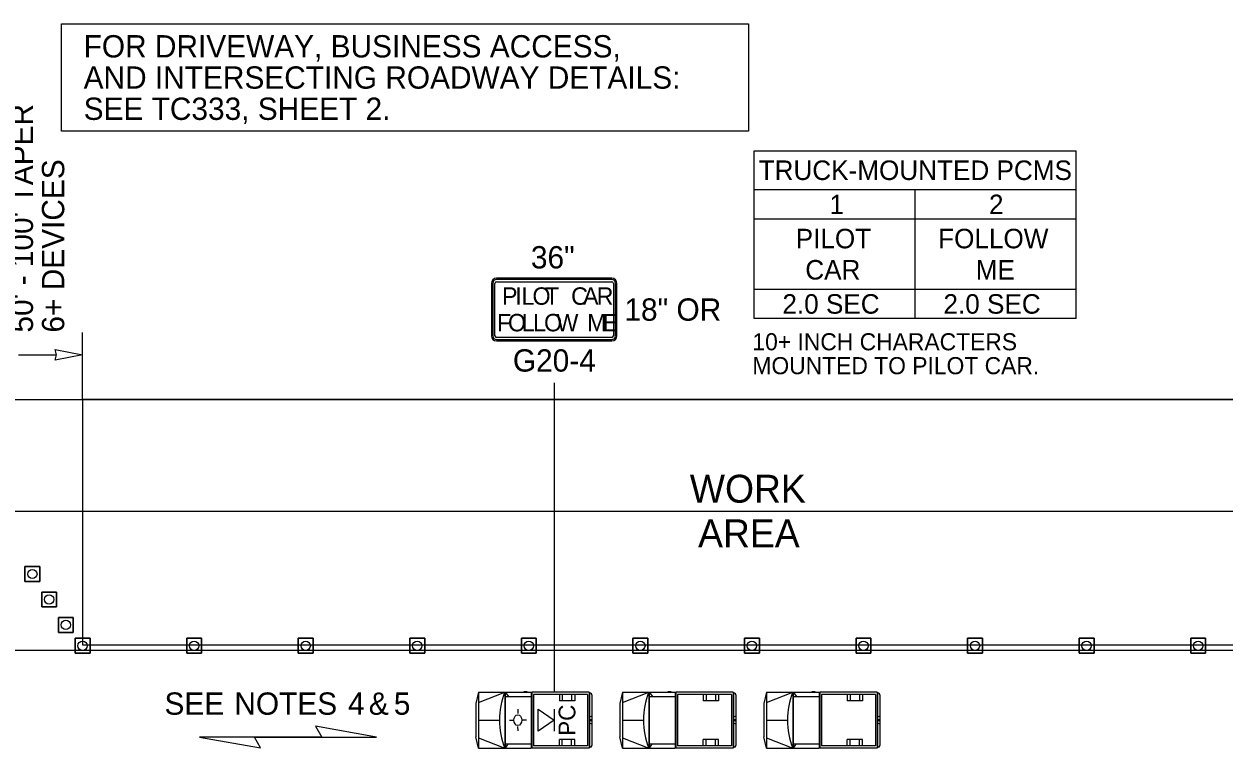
# Model space of a CAD drawing. Extents: x 99999.1 to 100095.7, y 99995 to 100010.7.
# Drawn here: x 100004.94 to 100009.243, y 100006.242 to 100008.839 of the extents above; entities that cross this region are included whole.
import ezdxf

# ---------------------------------------------------------------- set-up
doc = ezdxf.new("R2010")
doc.units = 0
for name, color, linetype in [('RD_ED_ShoulderPavedEdge', 7, 'Continuous'), ('RD_MK_LineEdgeWhite', 7, 'Continuous'), ('RD_MK_LineSkipCenter', 7, 'Continuous'), ('SH_TI_Tables', 7, 'Continuous'), ('TR_SN_ConstructionSigns', 7, 'Continuous'), ('TR_WZ_MotoristVehicle', 7, 'Continuous'), ('TR_WZ_PortableChangeMessageSign', 7, 'Continuous'), ('TR_WZ_PortableSignMountBlk-Wht', 7, 'Continuous'), ('TR_WZ_TrafficCone', 7, 'Continuous'), ('TR_WZ_WorkAreaLabel', 7, 'Continuous'), ('TR_WZ_WorkZoneDetails', 7, 'Continuous'), ('TR_WZ_WorkZoneTextCurrent', 7, 'Continuous')]:
    doc.layers.add(name, color=color, linetype=linetype)

msp = doc.modelspace()

# ---------------------------------------------------------------- linework, layer by layer
at = {"layer": 'RD_ED_ShoulderPavedEdge'}
msp.add_line((100000.1076, 100007.4923), (100015.6424, 100007.4923), dxfattribs=at)
at = {"layer": 'RD_MK_LineEdgeWhite'}
msp.add_line((100000.1076, 100007.0923), (100015.6424, 100007.0923), dxfattribs=at)
at = {"layer": 'RD_MK_LineSkipCenter'}
msp.add_lwpolyline([(100011.15, 100006.5923), (100003.4767, 100006.5923)], dxfattribs=at)
at = {"layer": 'SH_TI_Tables'}
msp.add_lwpolyline([(100005.0739, 100008.839), (100007.5374, 100008.839), (100007.5374, 100008.455), (100005.0739, 100008.455)], close=True, dxfattribs=at)
at = {"layer": 'TR_SN_ConstructionSigns'}
for p, q in [((100007.0472, 100007.9273), (100006.6347, 100007.9273)), ((100007.0472, 100007.9226), (100006.6347, 100007.9226)), ((100006.6347, 100007.9148), (100007.0472, 100007.9148)), ((100007.0472, 100007.9226), (100007.0472, 100007.9226)), ((100006.6159, 100007.9086), (100006.6159, 100007.7211)), ((100006.6206, 100007.9086), (100006.6206, 100007.9086)), ((100006.6206, 100007.9086), (100006.6206, 100007.7211)), ((100006.6284, 100007.7211), (100006.6284, 100007.9086)), ((100007.0534, 100007.9086), (100007.0534, 100007.7211)), ((100007.0612, 100007.7211), (100007.0612, 100007.9086)), ((100007.0659, 100007.7211), (100007.0659, 100007.9086)), ((100007.0472, 100007.7148), (100006.6347, 100007.7148)), ((100006.6347, 100007.707), (100006.6347, 100007.707)), ((100006.6347, 100007.707), (100007.0472, 100007.707)), ((100006.6347, 100007.7023), (100007.0472, 100007.7023)), ((100007.0612, 100007.7211), (100007.0612, 100007.7211))]:
    msp.add_line(p, q, dxfattribs=at)
for centre, radius, start, end in [((100006.6347, 100007.9086), 0.0187, 90, 180), ((100006.6347, 100007.9086), 0.0141, 90, 180), ((100006.6347, 100007.9086), 0.00625, 90, 180), ((100007.0472, 100007.9086), 0.0187, 0, 90), ((100007.0472, 100007.9086), 0.0141, 0, 90), ((100007.0472, 100007.9086), 0.00625, 0, 90), ((100006.6347, 100007.7211), 0.0187, 180, 270), ((100006.6347, 100007.7211), 0.0141, 180, 270), ((100006.6347, 100007.7211), 0.00625, 180, 270), ((100007.0472, 100007.7211), 0.0141, 270, 0), ((100007.0472, 100007.7211), 0.00625, 270, 0), ((100007.0472, 100007.7211), 0.0187, 270, 0)]:
    msp.add_arc(centre, radius, start, end, dxfattribs=at)
at = {"layer": 'TR_WZ_MotoristVehicle'}
for p, q in [((100006.5693, 100006.4423), (100006.56, 100006.402)), ((100006.5693, 100006.4423), (100006.5693, 100006.2423)), ((100006.5693, 100006.4423), (100006.7582, 100006.4423)), ((100006.5693, 100006.4057), (100006.6638, 100006.4423)), ((100006.6638, 100006.4423), (100006.6638, 100006.2423)), ((100006.6655, 100006.4423), (100006.6655, 100006.2423)), ((100006.6655, 100006.4423), (100006.6775, 100006.4268)), ((100006.6655, 100006.4268), (100006.7582, 100006.4268)), ((100006.7324, 100006.4451), (100006.7438, 100006.4451)), ((100006.7582, 100006.4423), (100006.7582, 100006.2423)), ((100006.9667, 100006.4423), (100006.761, 100006.4423)), ((100006.761, 100006.4423), (100006.761, 100006.2423)), ((100006.9608, 100006.4344), (100006.7668, 100006.4344)), ((100006.7668, 100006.4344), (100006.7668, 100006.2503)), ((100006.8595, 100006.4344), (100006.8595, 100006.4113)), ((100006.9145, 100006.4113), (100006.8595, 100006.4113)), ((100006.8695, 100006.4344), (100006.8695, 100006.4113)), ((100006.9035, 100006.4344), (100006.9035, 100006.4113)), ((100006.9145, 100006.4344), (100006.9145, 100006.4113)), ((100006.9608, 100006.4344), (100006.9608, 100006.2503)), ((100006.9667, 100006.4423), (100006.9667, 100006.2423)), ((100006.9718, 100006.439), (100006.9674, 100006.439)), ((100006.9674, 100006.439), (100006.9674, 100006.2456)), ((100006.9763, 100006.4329), (100006.9763, 100006.2517)), ((100007.0856, 100006.4423), (100007.0763, 100006.402)), ((100007.0856, 100006.4423), (100007.0856, 100006.2423)), ((100007.0856, 100006.4423), (100007.2745, 100006.4423)), ((100007.0856, 100006.4057), (100007.18, 100006.4423)), ((100007.18, 100006.4423), (100007.18, 100006.2423)), ((100007.1817, 100006.4423), (100007.1817, 100006.2423)), ((100007.1817, 100006.4423), (100007.1938, 100006.4268)), ((100007.1817, 100006.4268), (100007.2745, 100006.4268)), ((100007.2487, 100006.4451), (100007.26, 100006.4451)), ((100007.2745, 100006.4423), (100007.2745, 100006.2423)), ((100007.4829, 100006.4423), (100007.2772, 100006.4423)), ((100007.2772, 100006.4423), (100007.2772, 100006.2423)), ((100007.4771, 100006.4344), (100007.2831, 100006.4344)), ((100007.2831, 100006.4344), (100007.2831, 100006.2503)), ((100007.3758, 100006.4344), (100007.3758, 100006.4113)), ((100007.4307, 100006.4113), (100007.3758, 100006.4113)), ((100007.3857, 100006.4344), (100007.3857, 100006.4113)), ((100007.4197, 100006.4344), (100007.4197, 100006.4113)), ((100007.4307, 100006.4344), (100007.4307, 100006.4113)), ((100007.4771, 100006.4344), (100007.4771, 100006.2503)), ((100007.4829, 100006.4423), (100007.4829, 100006.2423)), ((100007.4881, 100006.439), (100007.4836, 100006.439)), ((100007.4836, 100006.439), (100007.4836, 100006.2456)), ((100007.4926, 100006.4329), (100007.4926, 100006.2517)), ((100007.6018, 100006.4423), (100007.5926, 100006.402)), ((100007.6018, 100006.4423), (100007.6018, 100006.2423)), ((100007.6018, 100006.4423), (100007.7907, 100006.4423)), ((100007.6018, 100006.4057), (100007.6963, 100006.4423)), ((100007.6963, 100006.4423), (100007.6963, 100006.2423)), ((100007.698, 100006.4423), (100007.698, 100006.2423)), ((100007.698, 100006.4423), (100007.71, 100006.4268)), ((100007.698, 100006.4268), (100007.7907, 100006.4268)), ((100007.765, 100006.4451), (100007.7763, 100006.4451)), ((100007.7907, 100006.4423), (100007.7907, 100006.2423)), ((100007.9992, 100006.4423), (100007.7935, 100006.4423)), ((100007.7935, 100006.4423), (100007.7935, 100006.2423)), ((100007.9934, 100006.4344), (100007.7993, 100006.4344)), ((100007.7993, 100006.4344), (100007.7993, 100006.2503)), ((100007.892, 100006.4344), (100007.892, 100006.4113)), ((100007.947, 100006.4113), (100007.892, 100006.4113)), ((100007.902, 100006.4344), (100007.902, 100006.4113)), ((100007.936, 100006.4344), (100007.936, 100006.4113)), ((100007.947, 100006.4344), (100007.947, 100006.4113)), ((100007.9934, 100006.4344), (100007.9934, 100006.2503)), ((100007.9992, 100006.4423), (100007.9992, 100006.2423)), ((100008.0044, 100006.439), (100007.9999, 100006.439)), ((100007.9999, 100006.439), (100007.9999, 100006.2456)), ((100008.0088, 100006.4329), (100008.0088, 100006.2517)), ((100006.56, 100006.402), (100006.56, 100006.2827)), ((100006.7108, 100006.382), (100006.7108, 100006.3658)), ((100007.0763, 100006.402), (100007.0763, 100006.2827)), ((100007.5926, 100006.402), (100007.5926, 100006.2827)), ((100006.5693, 100006.3423), (100006.6452, 100006.3423)), ((100006.6807, 100006.3425), (100006.6933, 100006.3424)), ((100006.7249, 100006.342), (100006.7249, 100006.342)), ((100006.7417, 100006.3416), (100006.7268, 100006.3419)), ((100006.9763, 100006.3564), (100006.9674, 100006.3527)), ((100006.9763, 100006.3282), (100006.9674, 100006.332)), ((100006.9739, 100006.3423), (100006.9698, 100006.3423)), ((100006.9718, 100006.3451), (100006.9718, 100006.3395)), ((100007.0856, 100006.3423), (100007.1615, 100006.3423)), ((100007.4926, 100006.3564), (100007.4836, 100006.3527)), ((100007.4926, 100006.3282), (100007.4836, 100006.332)), ((100007.4902, 100006.3423), (100007.486, 100006.3423)), ((100007.4881, 100006.3451), (100007.4881, 100006.3395)), ((100007.6018, 100006.3423), (100007.6777, 100006.3423)), ((100008.0088, 100006.3564), (100007.9999, 100006.3527)), ((100008.0088, 100006.3282), (100007.9999, 100006.332)), ((100008.0064, 100006.3423), (100008.0023, 100006.3423)), ((100008.0044, 100006.3451), (100008.0044, 100006.3395)), ((100006.5693, 100006.2423), (100006.56, 100006.2827)), ((100006.5693, 100006.279), (100006.6638, 100006.2423)), ((100006.7115, 100006.3039), (100006.7112, 100006.3189)), ((100007.0856, 100006.2423), (100007.0763, 100006.2827)), ((100007.0856, 100006.279), (100007.18, 100006.2423)), ((100007.6018, 100006.2423), (100007.5926, 100006.2827)), ((100007.6018, 100006.279), (100007.6963, 100006.2423)), ((100006.5693, 100006.2423), (100006.7582, 100006.2423)), ((100006.6655, 100006.2578), (100006.7582, 100006.2578)), ((100006.6754, 100006.2578), (100006.6655, 100006.2423)), ((100006.9667, 100006.2423), (100006.761, 100006.2423)), ((100006.9608, 100006.2503), (100006.7668, 100006.2503)), ((100006.8595, 100006.2503), (100006.8595, 100006.2733)), ((100006.9145, 100006.2733), (100006.8595, 100006.2733)), ((100006.8695, 100006.2503), (100006.8695, 100006.2733)), ((100006.9035, 100006.2503), (100006.9035, 100006.2733)), ((100006.9145, 100006.2503), (100006.9145, 100006.2733)), ((100006.9718, 100006.2456), (100006.9674, 100006.2456)), ((100007.0856, 100006.2423), (100007.2745, 100006.2423)), ((100007.1817, 100006.2578), (100007.2745, 100006.2578)), ((100007.1917, 100006.2578), (100007.1817, 100006.2423)), ((100007.4829, 100006.2423), (100007.2772, 100006.2423)), ((100007.4771, 100006.2503), (100007.2831, 100006.2503)), ((100007.3758, 100006.2503), (100007.3758, 100006.2733)), ((100007.4307, 100006.2733), (100007.3758, 100006.2733)), ((100007.3857, 100006.2503), (100007.3857, 100006.2733)), ((100007.4197, 100006.2503), (100007.4197, 100006.2733)), ((100007.4307, 100006.2503), (100007.4307, 100006.2733)), ((100007.4881, 100006.2456), (100007.4836, 100006.2456)), ((100007.6018, 100006.2423), (100007.7907, 100006.2423)), ((100007.698, 100006.2578), (100007.7907, 100006.2578)), ((100007.708, 100006.2578), (100007.698, 100006.2423)), ((100007.9992, 100006.2423), (100007.7935, 100006.2423)), ((100007.9934, 100006.2503), (100007.7993, 100006.2503)), ((100007.892, 100006.2503), (100007.892, 100006.2733)), ((100007.947, 100006.2733), (100007.892, 100006.2733)), ((100007.902, 100006.2503), (100007.902, 100006.2733)), ((100007.936, 100006.2503), (100007.936, 100006.2733)), ((100007.947, 100006.2503), (100007.947, 100006.2733)), ((100008.0044, 100006.2456), (100007.9999, 100006.2456))]:
    msp.add_line(p, q, dxfattribs=at)
for centre, major_axis, start_param, end_param in [((100006.7987, 100006.3423), (0, -0.2099), 4.215667, 5.208926), ((100006.9718, 100006.4329), (0, 0.0061), 4.712389, 6.283185), ((100007.315, 100006.3423), (0, -0.2099), 4.215667, 5.208926), ((100007.4881, 100006.4329), (0, 0.0061), 4.712389, 6.283185), ((100007.8313, 100006.3423), (0, -0.2099), 4.215667, 5.208926), ((100008.0044, 100006.4329), (0, 0.0061), 4.712389, 6.283185), ((100006.9718, 100006.2517), (0, -0.0061), 0, 1.570796), ((100007.4881, 100006.2517), (0, -0.0061), 0, 1.570796), ((100008.0044, 100006.2517), (0, -0.0061), 0, 1.570796)]:
    msp.add_ellipse(centre, major_axis=major_axis, ratio=0.73155, start_param=start_param, end_param=end_param, dxfattribs=at)
for centre, major_axis in [((100006.7108, 100006.3423), (0, 0.0193)), ((100006.9718, 100006.3423), (0, 0.00282)), ((100007.4881, 100006.3423), (0, 0.00282)), ((100008.0044, 100006.3423), (0, 0.00282))]:
    msp.add_ellipse(centre, major_axis=major_axis, ratio=0.73155, dxfattribs=at)
at = {"layer": 'TR_WZ_PortableChangeMessageSign'}
for p, q in [((100007.5582, 100008.3845), (100008.7132, 100008.3845)), ((100007.5582, 100007.7825), (100007.5582, 100008.3845)), ((100008.7132, 100007.7825), (100008.7132, 100008.3845)), ((100008.7132, 100008.2445), (100007.5582, 100008.2445)), ((100008.1357, 100007.7825), (100008.1357, 100008.2445)), ((100008.1357, 100008.1395), (100007.5582, 100008.1395)), ((100008.7132, 100008.1395), (100008.1357, 100008.1395)), ((100007.5582, 100007.8875), (100008.1357, 100007.8875)), ((100008.1357, 100007.8875), (100008.7132, 100007.8875)), ((100008.7132, 100007.7825), (100007.5582, 100007.7825))]:
    msp.add_line(p, q, dxfattribs=at)
at = {"layer": 'TR_WZ_PortableSignMountBlk-Wht'}
msp.add_line((100006.8406, 100006.3822), (100006.8406, 100006.3022), dxfattribs=at)
msp.add_lwpolyline([(100006.8406, 100006.3423), (100006.7832, 100006.3022), (100006.7832, 100006.3822)], close=True, dxfattribs=at)
at = {"layer": 'TR_WZ_TrafficCone'}
for points in [[(100004.9434, 100006.8931), (100004.9967, 100006.8931), (100004.9967, 100006.8397), (100004.9434, 100006.8397), (100004.9434, 100006.8931)], [(100004.9434, 100006.8397), (100004.9967, 100006.8397), (100004.9967, 100006.8931), (100004.9434, 100006.8931), (100004.9434, 100006.8397)], [(100005.0034, 100006.8017), (100005.0567, 100006.8017), (100005.0567, 100006.7484), (100005.0034, 100006.7484), (100005.0034, 100006.8017)], [(100005.0034, 100006.7484), (100005.0567, 100006.7484), (100005.0567, 100006.8017), (100005.0034, 100006.8017), (100005.0034, 100006.7484)], [(100005.0634, 100006.7104), (100005.1167, 100006.7104), (100005.1167, 100006.6571), (100005.0634, 100006.6571), (100005.0634, 100006.7104)], [(100005.0634, 100006.6571), (100005.1167, 100006.6571), (100005.1167, 100006.7104), (100005.0634, 100006.7104), (100005.0634, 100006.6571)], [(100005.1234, 100006.6357), (100005.1767, 100006.6357), (100005.1767, 100006.5823), (100005.1234, 100006.5823), (100005.1234, 100006.6357)], [(100005.1234, 100006.5823), (100005.1767, 100006.5823), (100005.1767, 100006.6357), (100005.1234, 100006.6357), (100005.1234, 100006.5823)], [(100005.5234, 100006.6357), (100005.5767, 100006.6357), (100005.5767, 100006.5823), (100005.5234, 100006.5823), (100005.5234, 100006.6357)], [(100005.5234, 100006.5823), (100005.5767, 100006.5823), (100005.5767, 100006.6357), (100005.5234, 100006.6357), (100005.5234, 100006.5823)], [(100005.9234, 100006.6357), (100005.9767, 100006.6357), (100005.9767, 100006.5823), (100005.9234, 100006.5823), (100005.9234, 100006.6357)], [(100005.9234, 100006.5823), (100005.9767, 100006.5823), (100005.9767, 100006.6357), (100005.9234, 100006.6357), (100005.9234, 100006.5823)], [(100006.3234, 100006.6357), (100006.3767, 100006.6357), (100006.3767, 100006.5823), (100006.3234, 100006.5823), (100006.3234, 100006.6357)], [(100006.3234, 100006.5823), (100006.3767, 100006.5823), (100006.3767, 100006.6357), (100006.3234, 100006.6357), (100006.3234, 100006.5823)], [(100006.7234, 100006.6357), (100006.7767, 100006.6357), (100006.7767, 100006.5823), (100006.7234, 100006.5823), (100006.7234, 100006.6357)], [(100006.7234, 100006.5823), (100006.7767, 100006.5823), (100006.7767, 100006.6357), (100006.7234, 100006.6357), (100006.7234, 100006.5823)], [(100007.1234, 100006.6357), (100007.1767, 100006.6357), (100007.1767, 100006.5823), (100007.1234, 100006.5823), (100007.1234, 100006.6357)], [(100007.1234, 100006.5823), (100007.1767, 100006.5823), (100007.1767, 100006.6357), (100007.1234, 100006.6357), (100007.1234, 100006.5823)], [(100007.5234, 100006.6357), (100007.5767, 100006.6357), (100007.5767, 100006.5823), (100007.5234, 100006.5823), (100007.5234, 100006.6357)], [(100007.5234, 100006.5823), (100007.5767, 100006.5823), (100007.5767, 100006.6357), (100007.5234, 100006.6357), (100007.5234, 100006.5823)], [(100007.9234, 100006.6357), (100007.9767, 100006.6357), (100007.9767, 100006.5823), (100007.9234, 100006.5823), (100007.9234, 100006.6357)], [(100007.9234, 100006.5823), (100007.9767, 100006.5823), (100007.9767, 100006.6357), (100007.9234, 100006.6357), (100007.9234, 100006.5823)], [(100008.3234, 100006.6357), (100008.3767, 100006.6357), (100008.3767, 100006.5823), (100008.3234, 100006.5823), (100008.3234, 100006.6357)], [(100008.3234, 100006.5823), (100008.3767, 100006.5823), (100008.3767, 100006.6357), (100008.3234, 100006.6357), (100008.3234, 100006.5823)], [(100008.7234, 100006.6357), (100008.7767, 100006.6357), (100008.7767, 100006.5823), (100008.7234, 100006.5823), (100008.7234, 100006.6357)], [(100008.7234, 100006.5823), (100008.7767, 100006.5823), (100008.7767, 100006.6357), (100008.7234, 100006.6357), (100008.7234, 100006.5823)], [(100009.1234, 100006.6357), (100009.1767, 100006.6357), (100009.1767, 100006.5823), (100009.1234, 100006.5823), (100009.1234, 100006.6357)], [(100009.1234, 100006.5823), (100009.1767, 100006.5823), (100009.1767, 100006.6357), (100009.1234, 100006.6357), (100009.1234, 100006.5823)]]:
    msp.add_lwpolyline(points, dxfattribs=at)
for centre in [(100004.97, 100006.8664), (100005.03, 100006.7751), (100005.09, 100006.6837), (100005.15, 100006.609), (100005.55, 100006.609), (100005.95, 100006.609), (100006.35, 100006.609), (100006.75, 100006.609), (100007.15, 100006.609), (100007.55, 100006.609), (100007.95, 100006.609), (100008.35, 100006.609), (100008.75, 100006.609), (100009.15, 100006.609)]:
    msp.add_circle(centre, 0.0167, dxfattribs=at)
at = {"layer": 'TR_WZ_WorkZoneDetails'}
for p, q in [((100005.15, 100007.4923), (100005.15, 100007.7323)), ((100004.9204, 100007.6523), (100005.0563, 100007.6523)), ((100006.8406, 100007.5523), (100006.8406, 100006.4423)), ((100005.7663, 100006.2816), (100006.0074, 100006.2816)), ((100006.0074, 100006.2816), (100005.7663, 100006.2816))]:
    msp.add_line(p, q, dxfattribs=at)
for points in [[(100005.15, 100007.6523), (100005.0517, 100007.6331), (100005.0563, 100007.6523), (100005.0517, 100007.6716)], [(100005.15, 100007.4923), (100005.15, 100006.6123), (100009.9338, 100006.6123), (100009.9338, 100007.4923)], [(100005.5698, 100006.2816), (100005.7886, 100006.243), (100005.7663, 100006.2816)], [(100006.2039, 100006.2816), (100005.9851, 100006.3202), (100006.0074, 100006.2816)]]:
    msp.add_lwpolyline(points, close=True, dxfattribs=at)

# ---------------------------------------------------------------- texts
at = {"layer": 'SH_TI_Tables'}
for s, p in [('FOR DRIVEWAY, BUSINESS ACCESS,', (100005.1539, 100008.719)), ('AND INTERSECTING ROADWAY DETAILS:', (100005.1539, 100008.607)), ('SEE TC333, SHEET 2.', (100005.1539, 100008.495))]:
    msp.add_text(s, height=0.08, rotation=360, dxfattribs=at).set_placement(p)
at = {"layer": 'TR_SN_ConstructionSigns'}
for s, p in [('36"', (100006.7575, 100007.9623)), ('18" OR', (100007.0928, 100007.7748)), ('G20-4', (100006.6929, 100007.5923))]:
    msp.add_text(s, height=0.08, rotation=360, dxfattribs=at).set_placement(p)
for s, p in [('P', (100006.6537, 100007.832)), ('I', (100006.7012, 100007.832)), ('L', (100006.7237, 100007.832)), ('O', (100006.7631, 100007.832)), ('T', (100006.8075, 100007.832)), ('C', (100006.9018, 100007.832)), ('A', (100006.9443, 100007.832)), ('R', (100006.9931, 100007.832)), ('F', (100006.6359, 100007.7367)), ('O', (100006.6753, 100007.7367)), ('L', (100006.7247, 100007.7367)), ('L', (100006.7653, 100007.7367)), ('O', (100006.8047, 100007.7367)), ('W', (100006.849, 100007.7367)), ('M', (100006.959, 100007.7367)), ('E', (100007.014, 100007.7367))]:
    msp.add_text(s, height=0.0625, dxfattribs=at).set_placement(p)
at = {"layer": 'TR_WZ_MotoristVehicle'}
msp.add_text('PC', height=0.06, rotation=90, dxfattribs=at).set_placement((100006.917, 100006.2863))
at = {"layer": 'TR_WZ_PortableChangeMessageSign'}
for s, height, p in [('TRUCK-MOUNTED PCMS', 0.07, (100007.5742, 100008.2795)), ('1', 0.07, (100007.8285, 100008.157)), ('2', 0.07, (100008.4, 100008.157)), ('PILOT', 0.07, (100007.707, 100008.0345)), ('FOLLOW', 0.07, (100008.2178, 100008.0345)), ('CAR', 0.07, (100007.7414, 100007.9225)), ('ME', 0.07, (100008.3525, 100007.9225)), ('2.0 SEC', 0.07, (100007.6593, 100007.8)), ('2.0 SEC', 0.07, (100008.2368, 100007.8)), ('10+ INCH CHARACTERS', 0.06125, (100007.5517, 100007.6687)), ('MOUNTED TO PILOT CAR.', 0.06125, (100007.5517, 100007.583))]:
    msp.add_text(s, height=height, rotation=360, dxfattribs=at).set_placement(p)
at = {"layer": 'TR_WZ_WorkAreaLabel'}
for s, p in [('WORK', (100007.3273, 100007.1223)), ('AREA', (100007.357, 100006.9623))]:
    msp.add_text(s, height=0.1, dxfattribs=at).set_placement(p)
at = {"layer": 'TR_WZ_WorkZoneTextCurrent'}
for s, p in [("50' - 100' TAPER", (100004.9723, 100007.7323)), ('6+ DEVICES', (100005.0843, 100007.7323))]:
    msp.add_text(s, height=0.08, rotation=90, dxfattribs=at).set_placement(p)
for s, p in [('SEE', (100005.4437, 100006.3616)), ('NOTES', (100005.6943, 100006.3616)), ('4', (100006.1018, 100006.3616)), ('&', (100006.1762, 100006.3616)), ('5', (100006.266, 100006.3616))]:
    msp.add_text(s, height=0.08, dxfattribs=at).set_placement(p)

doc.saveas('drawing.dxf')
